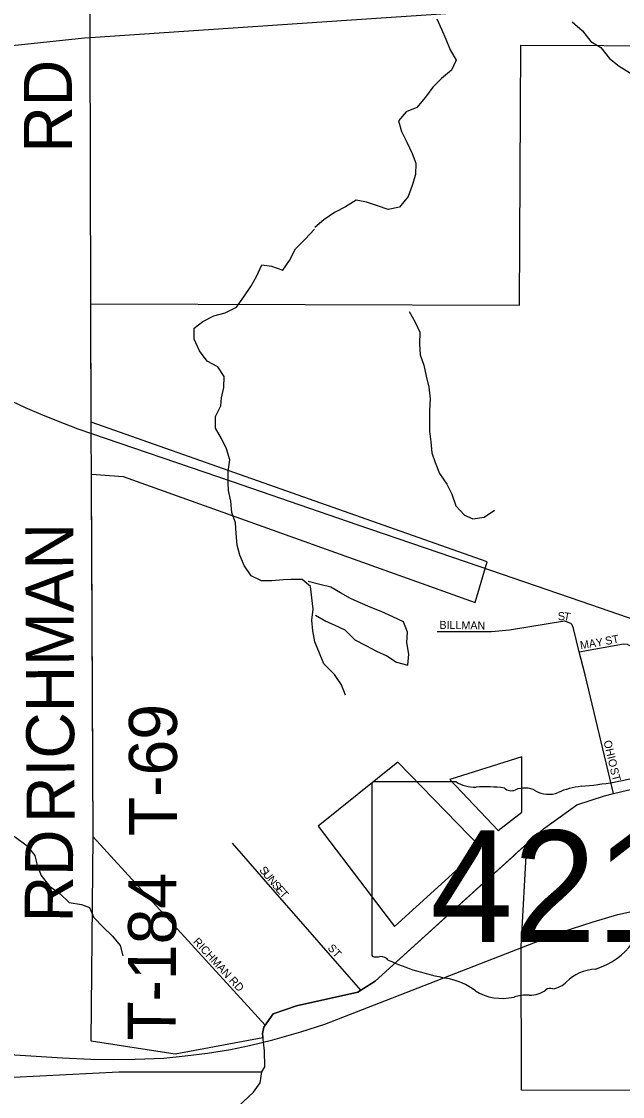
# Model space of a CAD drawing. Extents: x 1985906 to 2277390, y 930619 to 1324581.
# Drawn here: x 2096537 to 2100293, y 1102819 to 1109532 of the extents above; entities that cross this region are included whole.
import ezdxf

# ---------------------------------------------------------------- set-up
doc = ezdxf.new("R2010")
doc.units = 0
for name, color, linetype in [('GM_X_City_Street', 7, 'Continuous'), ('GM_X_City_Street_Text', 7, 'Continuous'), ('GM_X_Corporation', 7, 'Continuous'), ('GM_X_County_Road', 7, 'Continuous'), ('GM_X_Minor_River', 7, 'Continuous'), ('GM_X_Rail_Line', 7, 'Continuous'), ('GM_X_State_Location', 7, 'Continuous'), ('GM_X_State_Route', 7, 'Continuous'), ('GM_X_State_Shield', 7, 'Continuous'), ('GM_X_Township_Road', 7, 'Continuous'), ('GM_X_Township_Road_Text', 7, 'Continuous'), ('GM_X_US_Route', 7, 'Continuous')]:
    doc.layers.add(name, color=color, linetype=linetype)

msp = doc.modelspace()

# ---------------------------------------------------------------- linework, layer by layer
at = {"layer": 'GM_X_City_Street'}
for points in [[(2099134.1, 1105723.6), (2099475, 1105723.3), (2099587.3, 1105733.2), (2099930.2, 1105789), (2099968.3, 1105774.9)], [(2100237.1, 1104710.8), (2100058.5, 1105452), (2100022.4, 1105596.4), (2099986.4, 1105740.8), (2099978.4, 1105764.9), (2099968.3, 1105774.9)], [(2100022.4, 1105596.4), (2100299.2, 1105646.2), (2100321.3, 1105644.2), (2100335.3, 1105636.2)], [(2098060.7, 1103265.6), (2096984.5, 1104441.5)], [(2098122.7, 1104095.1), (2098122.7, 1104095.1), (2097855.4, 1104401.6)], [(2098657.2, 1103482.1), (2098122.7, 1104095.1)]]:
    msp.add_lwpolyline(points, dxfattribs=at)
at = {"layer": 'GM_X_Corporation'}
msp.add_lwpolyline([(2101614.1, 1102855.2), (2099660.7, 1102858.8), (2099660, 1103755.6), (2099695, 1104396.7), (2098746.2, 1103540.2), (2098638.9, 1103470.1), (2098256.6, 1103385.2), (2098108.8, 1103334.4), (2098052, 1103253.1), (2098042.6, 1103212.8), (2098046.2, 1103185.3), (2097498.1, 1103084.4), (2096973.2, 1103163.9), (2096984.5, 1104441.5), (2096974.4, 1106639.5), (2096974.2, 1106705), (2097172.2, 1106690.4), (2099372.3, 1105904.6), (2099447.1, 1106157.8), (2096973.1, 1107029.9), (2096970.9, 1107769.7), (2099648.3, 1107760.1), (2099656.4, 1109385.2), (2100696.8, 1109380.1)], dxfattribs=at)
for points in [[(2099213.7, 1104798.9), (2099514.9, 1104479.2), (2099663.9, 1104595), (2099663.1, 1104941.1)], [(2098887.9, 1104907.5), (2098391, 1104507.7), (2098867.2, 1103880.2), (2099410.4, 1104370.9)]]:
    msp.add_lwpolyline(points, close=True, dxfattribs=at)
at = {"layer": 'GM_X_County_Road'}
msp.add_lwpolyline([(2092835.8, 1098106.8), (2094737.5, 1099839.9), (2094991.6, 1100073.3), (2095891.8, 1100888.3), (2096279.9, 1101240.5), (2097065.9, 1101987), (2097986, 1102846.2), (2098027.9, 1102904.5), (2098039.7, 1102973.9)], dxfattribs=at)
at = {"layer": 'GM_X_Minor_River'}
for points in [[(2099132.6, 1109547.7), (2099161.3, 1109483.6), (2099187.9, 1109421.5), (2099216.5, 1109355.4), (2099253.2, 1109291.3), (2099223.6, 1109228.8), (2099161.7, 1109176.1), (2099108, 1109121.4), (2099062.3, 1109058.8), (2099006.6, 1108994), (2098940.5, 1108967.4), (2098892.7, 1108910.7), (2098911.4, 1108844.6), (2098946, 1108778.5), (2098978.7, 1108708.4), (2099001.3, 1108646.3), (2098999.9, 1108575.9), (2098978.3, 1108507.4), (2098952.8, 1108438.9), (2098899.1, 1108372.2), (2098828.9, 1108357.6), (2098762.5, 1108381.2), (2098692, 1108404.8), (2098627.6, 1108416.3), (2098561.7, 1108375.6), (2098493.7, 1108338.9), (2098425.8, 1108294.2), (2098369.9, 1108245.5)], [(2099978.3, 1109530), (2100043, 1109474.2), (2100093.8, 1109406.3), (2100156.3, 1109368.6), (2100211.1, 1109300.7), (2100271.7, 1109252.9), (2100342.4, 1109209.2)], [(2098562.1, 1105324.7), (2098537.5, 1105390.8), (2098492.8, 1105454.8), (2098426, 1105520.6), (2098399.4, 1105586.8), (2098370.7, 1105658.9), (2098358.1, 1105727.1), (2098351.5, 1105793.4), (2098359, 1105861.8), (2098352.4, 1105932.1), (2098343.8, 1106004.4), (2098291.2, 1106048.2), (2098222.9, 1106047.7), (2098172.7, 1106045.3), (2098100.5, 1106038.7), (2098036.2, 1106038.2), (2097971.7, 1106069.9), (2097929, 1106135.9), (2097902.4, 1106200), (2097885.8, 1106262.1), (2097879.2, 1106334.5), (2097874.7, 1106400.8), (2097852, 1106466.9), (2097845.4, 1106537.2), (2097830.9, 1106603.4), (2097828.4, 1106653.6), (2097827.9, 1106722), (2097839.3, 1106794.4), (2097818.7, 1106862.6), (2097786.1, 1106928.6), (2097749.4, 1106992.7), (2097748.8, 1107065), (2097782.4, 1107131.6), (2097788, 1107181.9), (2097801.6, 1107246.3), (2097803, 1107314.7), (2097764.4, 1107374.7), (2097697.8, 1107410.3), (2097649.1, 1107476.3), (2097616.4, 1107548.4), (2097615.8, 1107616.7), (2097669.7, 1107659.3), (2097739.7, 1107694), (2097809.9, 1107712.7), (2097879.9, 1107747.4), (2097925.5, 1107812), (2097971.2, 1107876.7), (2098006.8, 1107943.3), (2098038.4, 1108011.8), (2098098.7, 1108004.3), (2098171.2, 1107978.7), (2098212.9, 1108039.3), (2098248.5, 1108111.9), (2098310.2, 1108172.7), (2098368, 1108235.5)], [(2098960.6, 1107721.5), (2098997.2, 1107655.4), (2099025.9, 1107591.3), (2099024.5, 1107519), (2099029, 1107450.7), (2099051.6, 1107386.5), (2099066.3, 1107316.3), (2099082.9, 1107248.1), (2099091.5, 1107175.8), (2099086, 1107103.4), (2099087.1, 1106972.8), (2099095.7, 1106906.5), (2099102.2, 1106838.2), (2099122.8, 1106778.1), (2099149.5, 1106710), (2099194.2, 1106642), (2099226.8, 1106579.9), (2099251.5, 1106507.8), (2099306.2, 1106449.9), (2099356.6, 1106426.2), (2099428.8, 1106436.8), (2099492.7, 1106481.5)], [(2098373.3, 1105825.7), (2098439.9, 1105788.1), (2098490.3, 1105764.3), (2098556.8, 1105732.7), (2098619.6, 1105670.8), (2098688.2, 1105635.2), (2098754.7, 1105599.5), (2098819.2, 1105569.9), (2098879.8, 1105532.2), (2098950.2, 1105512.6), (2098957.7, 1105581), (2098945.1, 1105653.2), (2098948.6, 1105719.6), (2098924, 1105783.7), (2098857.4, 1105815.4), (2098784.9, 1105847), (2098716.4, 1105874.6), (2098653.9, 1105902.2), (2098593.4, 1105927.9), (2098530.9, 1105963.6), (2098470.3, 1105999.3), (2098401.9, 1106016.9), (2098329.5, 1106034.4)], [(2096183.7, 1104642.3), (2096190.1, 1104601.1), (2096244.8, 1104541.2), (2096295.2, 1104519.5), (2096363.7, 1104493.9), (2096428.1, 1104470.3), (2096500.7, 1104438.7), (2096573.4, 1104385), (2096620.1, 1104325), (2096634.7, 1104260.8), (2096659.3, 1104198.7), (2096712, 1104132.8), (2096778.7, 1104085.1), (2096835.4, 1104031.2), (2096911.8, 1104017.7), (2096962.1, 1104000), (2096988.7, 1103937.9), (2097047.5, 1103876.1), (2097106.2, 1103820.2), (2097154.8, 1103762.3), (2097171.4, 1103698.1)]]:
    msp.add_lwpolyline(points, dxfattribs=at)
at = {"layer": 'GM_X_Rail_Line'}
for points in [[(2092837.4, 1109753.5), (2093114, 1109478.8), (2093252.2, 1109349), (2093395.1, 1109223.8), (2093526.8, 1109117.3), (2093648.3, 1109024.8), (2093849.1, 1108881.9), (2094362, 1108526.9), (2095809.9, 1107528.3), (2096076.1, 1107364.9), (2096325.6, 1107231.3), (2096560, 1107121), (2096659.1, 1107079), (2096755.3, 1107040.7), (2096889.8, 1106989.3), (2097852.9, 1106658.6), (2098632.9, 1106391.5), (2099395.2, 1106129.9), (2100031.3, 1105912.2), (2100496.6, 1105751.6)], [(2092610.8, 1103318), (2095015.8, 1103167.7), (2095929, 1103113.5), (2096496.7, 1103078.7), (2096794.2, 1103060.9), (2096970.8, 1103053.1), (2097112.5, 1103050), (2097247.3, 1103051.6), (2097427, 1103059.3), (2097560.2, 1103072.5), (2097700.4, 1103090.3), (2097842.2, 1103112.8), (2097961.4, 1103136.8), (2098108.6, 1103172.4), (2098282.1, 1103222), (2098433.1, 1103271.5), (2099908.7, 1103845.5), (2100108.5, 1103910.6), (2100262.7, 1103954.7), (2100405.2, 1103987.2)]]:
    msp.add_lwpolyline(points, dxfattribs=at)
at = {"layer": 'GM_X_State_Route'}
for points in [[(2099618.2, 1104327.4), (2099798.2, 1104489.8), (2100006.5, 1104639.9), (2100180.3, 1104697.2), (2100237.1, 1104710.8), (2100542.2, 1104783.7), (2100943.9, 1104875.4), (2101432, 1104986.8), (2101487.8, 1104999.5), (2101797.2, 1105065.2)], [(2099425.2, 1104153.1), (2099617.1, 1104326.3), (2099618.2, 1104327.4)], [(2099039.1, 1103804.6), (2099424.4, 1104152.4), (2099425.2, 1104153.1)], [(2098641.1, 1103471.6), (2098643.2, 1103472.9), (2098657.2, 1103482.1), (2098746.2, 1103540.2), (2099039, 1103804.6), (2099039.1, 1103804.6)], [(2098039.7, 1102973.9), (2098058.4, 1103004.4), (2098056.6, 1103104.7), (2098042.6, 1103212.8), (2098051.9, 1103253.1), (2098060.7, 1103265.6), (2098108.8, 1103334.4), (2098256.6, 1103385.2), (2098638.9, 1103470.1), (2098641.1, 1103471.6)], [(2092493, 1102821.9), (2092691.3, 1102824.4), (2092715, 1102824.7), (2093201.2, 1102820.4), (2093577.7, 1102823.5), (2093860.1, 1102823.5), (2094494.7, 1102832.6), (2095191.5, 1102881.2), (2096486.6, 1102938.9), (2097145.4, 1102972.3), (2098039.7, 1102973.9)]]:
    msp.add_lwpolyline(points, dxfattribs=at)
at = {"layer": 'GM_X_State_Shield'}
for p, q in [((2098725.4, 1104766.2), (2098725.4, 1103709.6)), ((2099252.2, 1104784.4), (2098742.6, 1104784.4))]:
    msp.add_line(p, q, dxfattribs=at)
for centre, major_axis, start_param, end_param in [((2099845.7, 1106224.9), (1845.5, 0), 4.814394, 5.042369), ((2098745.4, 1104768.4), (20.2, 0), 1.712693, 3.28349), ((2099373.6, 1104907), (195.5, 0), 4.042523, 4.731795), ((2099438.4, 1104191.2), (702, 0), 1.404758, 1.657858), ((2099597.8, 1104773.9), (56.4, 0), 3.836095, 5.185415), ((2099680.6, 1104651.8), (117.3, 0), 0.950623, 2.079405), ((2100081.1, 1104461.6), (371.3, 0), 1.699011, 2.107814), ((2099832, 1104819.3), (141.1, 0), 4.081561, 5.145723), ((2099949.1, 1103956.2), (461.6, 0), 5.101752, 6.440018), ((2098745.6, 1103707.2), (20.3, 0), 3.00124, 4.508301), ((2098748.6, 1103815.3), (155.2, 0), 4.665946, 4.897461), ((2098780.4, 1103648.6), (56, 0), 0.519207, 1.627899), ((2099487, 1104597.9), (1332.7, 0), 4.195997, 4.488961), ((2100143.8, 1103412.9), (252.8, 0), 1.647645, 2.488434), ((2099089.7, 1103234.9), (417, 0), 0.823519, 1.323587), ((2099823.5, 1103607.1), (149.1, 0), 4.937069, 5.64225), ((2099540.6, 1103643.4), (264.6, 0), 4.026481, 4.996735), ((2099712.9, 1103564.2), (141, 0), 4.691044, 5.507374), ((2099840.4, 1103461.9), (39.7, 0), 1.147584, 2.315152), ((2099693.5, 1103278), (217.4, 0), 1.495662, 1.94098)]:
    msp.add_ellipse(centre, major_axis=major_axis, ratio=0.8, start_param=start_param, end_param=end_param, dxfattribs=at)
at = {"layer": 'GM_X_Township_Road'}
for points in [[(2096970.8, 1107785.7), (2096970.8, 1107785.9), (2096965.7, 1109431.3), (2096964.7, 1109783.9), (2096951.4, 1111191.6), (2096962.7, 1111382.2), (2096980.3, 1111514.6), (2097008, 1111614.9), (2097025.9, 1111673.1), (2096756.6, 1112291.9), (2096588.7, 1112652.3)], [(2096973.4, 1106936.4), (2096973.4, 1106936.7), (2096970.8, 1107785.7)], [(2096974.1, 1106724), (2096974.1, 1106724.4), (2096973.4, 1106936.4)], [(2096976.2, 1106246.3), (2096976.2, 1106246.6), (2096974.3, 1106639.5), (2096974.1, 1106724)], [(2096984.5, 1104441.5), (2096976.2, 1106246.3)], [(2096973.2, 1103163.9), (2096984.5, 1104441.5)]]:
    msp.add_lwpolyline(points, dxfattribs=at)
at = {"layer": 'GM_X_US_Route'}
msp.add_lwpolyline([(2092163.5, 1102820.5), (2092166, 1103176.5), (2092206.7, 1104485.1), (2092238.6, 1105111), (2092304, 1105497), (2092408, 1105856), (2092622.8, 1106313.3), (2092939.5, 1106806.5), (2093355.9, 1107343.6), (2093666.4, 1107736.4), (2093965.1, 1108108.8), (2094259.3, 1108401), (2094570.4, 1108645.2), (2094961.7, 1108900.9), (2095461.7, 1109146.4), (2096201.6, 1109352), (2096931.8, 1109429), (2096965.7, 1109431.3), (2098599.8, 1109542.4), (2100370.2, 1109661.7), (2101613.5, 1109753)], dxfattribs=at)

# ---------------------------------------------------------------- texts
at = {"layer": 'GM_X_City_Street_Text'}
for s, rotation, p in [('S', 3.22529, (2099890, 1105792.3)), ('T', 351.44492, (2099922.4, 1105794.4)), ('BILLMAN', 359.09112, (2099148.3, 1105739.6)), ('MAY', 8.87597, (2100031.1, 1105611.9)), ('ST', 10.61471, (2100189.2, 1105638.2)), ('OHIO', 283.23946, (2100173.7, 1105037.1)), ('ST', 284.93414, (2100213.2, 1104865.8)), ('S', 309.81607, (2098020.2, 1104231.4)), ('U', 309.83019, (2098042.8, 1104204.4)), ('N', 309.80838, (2098070.9, 1104170.6)), ('S', 309.94421, (2098099.2, 1104136.7)), ('E', 311.27985, (2098122.6, 1104108.7)), ('T', 312.23486, (2098146.5, 1104081.6)), ('RICHMAN RD', 312.67256, (2097606.3, 1103783)), ('ST', 312.50715, (2098446.7, 1103743.4))]:
    msp.add_text(s, height=50, rotation=rotation, dxfattribs=at).set_placement(p)
at = {"layer": 'GM_X_State_Location'}
for s in ['s', 'r']:
    msp.add_text(s, height=1, dxfattribs=at).set_placement((2099576, 1104167.6))
msp.add_text('421', height=1, rotation=0.00001, dxfattribs=at).set_placement((2099223, 1104094.9))
at = {"layer": 'GM_X_State_Shield'}
msp.add_text('421', height=696.1, dxfattribs=at).set_placement((2099091.7, 1103784.1))
at = {"layer": 'GM_X_Township_Road_Text'}
for s, rotation, p in [('RD', 90, (2096852.2, 1108713.4)), ('RICHMAN', 90.29097, (2096869.7, 1104528.4)), ('T-69', 90, (2097508.5, 1104445.4)), ('RD', 89.50635, (2096856.6, 1103905.4)), ('T-184', 89.71875, (2097499.7, 1103166.8))]:
    msp.add_text(s, height=300, rotation=rotation, dxfattribs=at).set_placement(p)

doc.saveas('drawing.dxf')
